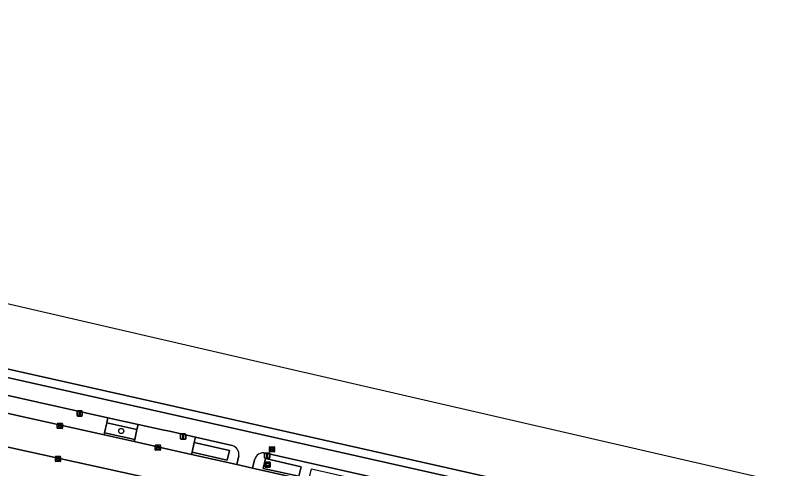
# Model space of a CAD drawing. Extents: x 161771 to 163125, y 382475 to 383179.
# Drawn here: x 162501.1 to 162649.2, y 382986.9 to 383073.3 of the extents above; entities that cross this region are included whole.
import ezdxf

# ---------------------------------------------------------------- set-up
doc = ezdxf.new("R2010")
doc.units = 0
for name, color, linetype in [('IMGEO_Boom', 7, 'Continuous'), ('IMGEO_Fietspad_gesloten', 7, 'Continuous'), ('IMGEO_Groenvoorziening', 7, 'Continuous'), ('IMGEO_Kolk', 7, 'Continuous'), ('IMGEO_Lichtmast', 7, 'Continuous'), ('IMGEO_Parkeervlak_open', 7, 'Continuous'), ('IMGEO_Rijbaan_lokaal_gesloten', 7, 'Continuous'), ('IMGEO_Rioolput', 7, 'Continuous'), ('IMGEO_Voetpad_open', 7, 'Continuous'), ('IMGEO_Waterloop', 7, 'Continuous'), ('IMGEO_Wegwijzer', 7, 'Continuous')]:
    doc.layers.add(name, color=color, linetype=linetype)

msp = doc.modelspace()

# ---------------------------------------------------------------- linework, layer by layer
at = {"layer": 'IMGEO_Boom'}
msp.add_circle((162521.34, 382994.02), 0.489, dxfattribs=at)
at = {"layer": 'IMGEO_Fietspad_gesloten'}
for points in [[(162692.17, 382961.04), (162412.7, 383023.7), (162412, 383020.43), (162437.97, 383014.61), (162443.7, 383013.32), (162462.32, 383009.14), (162468.04, 383007.86), (162483.39, 383004.41), (162518.79, 382996.56), (162524.57, 382995.28), (162529.19, 382994.25), (162530.57, 382993.96), (162535.49, 382992.85), (162542.54, 382991.26)], [(162543.81, 382989.31), (162543.44, 382987.61), (162546.41, 382986.95), (162546.77, 382988.5)], [(162548.93, 382989.8), (162577.79, 382983.32), (162583.75, 382981.98), (162589.48, 382980.69), (162601.31, 382978.03), (162607.12, 382976.73), (162624.8, 382972.76), (162630.55, 382971.46), (162673.23, 382961.87), (162677.57, 382960.9), (162683.36, 382959.6), (162694.84, 382957.02), (162700.58, 382955.73), (162704.86, 382954.77), (162732.05, 382948.67), (162737.31, 382947.49), (162755.29, 382943.46), (162760.58, 382942.27), (162778.72, 382938.2), (162786.89, 382936.37), (162792.2, 382935.18), (162804.4, 382932.44), (162845.3, 382923.28)]]:
    msp.add_lwpolyline(points, dxfattribs=at)
for centre, radius, start, end in [((162542.02, 382989.52), 1.81, 353.0657, 73.1678), ((162548.53, 382988.03), 1.82, 77.5275, 164.8373)]:
    msp.add_arc(centre, radius, start, end, dxfattribs=at)
at = {"layer": 'IMGEO_Groenvoorziening'}
for points in [[(162518.12, 382993.67), (162523.9, 382992.41), (162524.31, 382994.33), (162518.56, 382995.59)], [(162535.26, 382991.82), (162534.86, 382989.98), (162541.58, 382988.45), (162541.99, 382990.3)], [(162548.89, 382988.75), (162548.45, 382986.89), (162555.28, 382985.39), (162555.7, 382987.21)]]:
    msp.add_lwpolyline(points, close=True, dxfattribs=at)
at = {"layer": 'IMGEO_Kolk'}
for p, q in [((162509.1, 382994.57), (162509.1, 382995.42)), ((162509.17, 382995.5), (162510.03, 382995.5)), ((162510.03, 382994.5), (162509.17, 382994.5)), ((162509.36, 382994.99), (162509.36, 382995)), ((162509.4, 382995.04), (162509.8, 382995.04)), ((162509.8, 382994.95), (162509.4, 382994.95)), ((162509.61, 382994.72), (162509.58, 382994.72)), ((162509.59, 382995.28), (162509.61, 382995.28)), ((162509.84, 382995), (162509.84, 382994.99)), ((162510.1, 382995.42), (162510.1, 382994.57)), ((162527.83, 382990.43), (162527.83, 382991.28)), ((162527.91, 382991.36), (162528.76, 382991.36)), ((162528.76, 382990.35), (162527.91, 382990.35)), ((162528.09, 382990.85), (162528.09, 382990.86)), ((162528.53, 382990.81), (162528.13, 382990.81)), ((162528.14, 382990.9), (162528.53, 382990.9)), ((162528.32, 382991.13), (162528.35, 382991.13)), ((162528.34, 382990.58), (162528.32, 382990.58)), ((162528.58, 382990.86), (162528.58, 382990.85)), ((162528.84, 382991.28), (162528.84, 382990.43)), ((162508.74, 382988.26), (162508.74, 382989.12)), ((162508.81, 382989.19), (162509.66, 382989.19)), ((162508.99, 382988.68), (162508.99, 382988.7)), ((162509.43, 382988.65), (162509.03, 382988.65)), ((162509.04, 382988.73), (162509.43, 382988.73)), ((162509.22, 382988.97), (162509.25, 382988.97)), ((162509.48, 382988.7), (162509.48, 382988.68)), ((162509.74, 382989.12), (162509.74, 382988.26)), ((162509.66, 382988.19), (162508.81, 382988.19)), ((162509.25, 382988.41), (162509.22, 382988.41))]:
    msp.add_line(p, q, dxfattribs=at)
for points in [[(162509.1, 382994.57), (162509.1, 382995.42)], [(162509.17, 382995.5), (162510.03, 382995.5)], [(162510.03, 382994.5), (162509.17, 382994.5)], [(162510.1, 382995.42), (162510.1, 382994.57)], [(162527.83, 382990.43), (162527.83, 382991.28)], [(162527.91, 382991.36), (162528.76, 382991.36)], [(162528.76, 382990.35), (162527.91, 382990.35)], [(162528.84, 382991.28), (162528.84, 382990.43)], [(162508.74, 382988.26), (162508.74, 382989.12)], [(162508.81, 382989.19), (162509.66, 382989.19)], [(162509.74, 382989.12), (162509.74, 382988.26)], [(162509.66, 382988.19), (162508.81, 382988.19)]]:
    msp.add_lwpolyline(points, dxfattribs=at)
for centre, radius, start, end in [((162509.18, 382995.42), 0.0765, 91.552, 178.448), ((162509.18, 382995.42), 0.0765, 91.552, 178.448), ((162509.18, 382994.57), 0.0765, 181.552, 268.448), ((162509.18, 382994.57), 0.0765, 181.552, 268.448), ((162509.4, 382995), 0.0403, 85.8775, 175.7526), ((162509.39, 382994.99), 0.0366, 178.938, 274.7102), ((162509.8, 382995), 0.0386, 1.7309, 96.639), ((162509.8, 382995), 0.043, 264.8664, 352.4533), ((162510.02, 382995.42), 0.0765, 1.552, 88.448), ((162510.02, 382995.42), 0.0765, 1.552, 88.448), ((162510.02, 382994.57), 0.0765, 271.552, 358.448), ((162510.02, 382994.57), 0.0765, 271.552, 358.448), ((162527.91, 382991.28), 0.0765, 91.552, 178.448), ((162527.91, 382991.28), 0.0765, 91.552, 178.448), ((162527.91, 382990.43), 0.0765, 181.552, 268.448), ((162527.91, 382990.43), 0.0765, 181.552, 268.448), ((162528.13, 382990.86), 0.0403, 85.8775, 175.7526), ((162528.13, 382990.85), 0.0366, 178.938, 274.7102), ((162528.54, 382990.86), 0.0386, 1.7309, 96.639), ((162528.53, 382990.85), 0.043, 264.8664, 352.4533), ((162528.76, 382991.28), 0.0765, 1.552, 88.448), ((162528.76, 382991.28), 0.0765, 1.552, 88.448), ((162528.76, 382990.43), 0.0765, 271.552, 358.448), ((162528.76, 382990.43), 0.0765, 271.552, 358.448), ((162508.81, 382989.11), 0.0765, 91.552, 178.448), ((162508.81, 382989.11), 0.0765, 91.552, 178.448), ((162509.03, 382988.69), 0.0403, 85.8775, 175.7526), ((162509.03, 382988.68), 0.0366, 178.938, 274.7102), ((162509.44, 382988.69), 0.0386, 1.7309, 96.639), ((162509.44, 382988.69), 0.043, 264.8664, 352.4533), ((162509.66, 382989.11), 0.0765, 1.552, 88.448), ((162509.66, 382989.11), 0.0765, 1.552, 88.448), ((162508.81, 382988.26), 0.0765, 181.552, 268.448), ((162508.81, 382988.26), 0.0765, 181.552, 268.448), ((162509.66, 382988.26), 0.0765, 271.552, 358.448), ((162509.66, 382988.26), 0.0765, 271.552, 358.448)]:
    msp.add_arc(centre, radius, start, end, dxfattribs=at)
for centre, major_axis, ratio, start_param, end_param in [((162509.59, 382995), (-0.387, 0.002), 0.722429, 4.712389, 7.853982), ((162509.61, 382995), (-0.39, 0.002), 0.717154, 1.570796, 4.712389), ((162528.32, 382990.85), (-0.387, 0.002), 0.722429, 4.712389, 7.853982), ((162528.35, 382990.85), (-0.39, 0.002), 0.717154, 1.570796, 4.712389), ((162509.22, 382988.69), (-0.387, 0.002), 0.722429, 4.712389, 7.853982), ((162509.25, 382988.69), (-0.39, 0.002), 0.717154, 1.570796, 4.712389)]:
    msp.add_ellipse(centre, major_axis=major_axis, ratio=ratio, start_param=start_param, end_param=end_param, dxfattribs=at)
at = {"layer": 'IMGEO_Lichtmast'}
for p, q in [((162512.89, 382996.96), (162512.89, 382997.76)), ((162512.89, 382997.76), (162512.89, 382996.96)), ((162512.99, 382997.86), (162513.78, 382997.86)), ((162513.78, 382997.86), (162512.99, 382997.86)), ((162513.88, 382997.76), (162513.88, 382996.96)), ((162513.88, 382996.96), (162513.88, 382997.76)), ((162513.78, 382996.86), (162512.99, 382996.86)), ((162512.99, 382996.86), (162513.78, 382996.86)), ((162532.66, 382992.55), (162532.66, 382993.35)), ((162532.66, 382993.35), (162532.66, 382992.55)), ((162532.76, 382993.45), (162533.55, 382993.45)), ((162533.55, 382993.45), (162532.76, 382993.45)), ((162533.65, 382993.35), (162533.65, 382992.55)), ((162533.65, 382992.55), (162533.65, 382993.35)), ((162533.55, 382992.45), (162532.76, 382992.45)), ((162532.76, 382992.45), (162533.55, 382992.45)), ((162548.72, 382988.91), (162548.72, 382989.71)), ((162548.72, 382989.71), (162548.72, 382988.91)), ((162548.82, 382989.81), (162549.61, 382989.81)), ((162549.61, 382989.81), (162548.82, 382989.81)), ((162549.61, 382988.81), (162548.82, 382988.81)), ((162548.82, 382988.81), (162549.61, 382988.81)), ((162549.71, 382989.71), (162549.71, 382988.91)), ((162549.71, 382988.91), (162549.71, 382989.71))]:
    msp.add_line(p, q, dxfattribs=at)
for points in [[(162513.31, 382997.73), (162513.46, 382997.73), (162513.46, 382996.98), (162513.31, 382996.98), (162513.31, 382997.73)], [(162533.08, 382993.33), (162533.23, 382993.33), (162533.23, 382992.58), (162533.08, 382992.58), (162533.08, 382993.33)], [(162549.14, 382989.69), (162549.29, 382989.69), (162549.29, 382988.94), (162549.14, 382988.94), (162549.14, 382989.69)]]:
    msp.add_lwpolyline(points, dxfattribs=at)
for centre, start, end in [((162512.99, 382997.76), 90, 180), ((162512.99, 382997.76), 90, 180), ((162513.78, 382997.76), 0, 90), ((162513.78, 382997.76), 360, 90), ((162512.99, 382996.96), 180, 270), ((162512.99, 382996.96), 180, 270), ((162513.78, 382996.96), 270, 0), ((162513.78, 382996.96), 270, 0), ((162532.76, 382993.35), 90, 180), ((162532.76, 382993.35), 90, 180), ((162533.55, 382993.35), 0, 90), ((162533.55, 382993.35), 360, 90), ((162532.76, 382992.55), 180, 270), ((162532.76, 382992.55), 180, 270), ((162533.55, 382992.55), 270, 0), ((162533.55, 382992.55), 270, 0), ((162548.82, 382989.71), 90, 180), ((162548.82, 382989.71), 90, 180), ((162548.82, 382988.91), 180, 270), ((162548.82, 382988.91), 180, 270), ((162549.61, 382989.71), 0, 90), ((162549.61, 382989.71), 360, 90), ((162549.61, 382988.91), 270, 0), ((162549.61, 382988.91), 270, 0)]:
    msp.add_arc(centre, 0.1, start, end, dxfattribs=at)
at = {"layer": 'IMGEO_Parkeervlak_open'}
for points in [[(162483.39, 383004.41), (162468.04, 383007.86), (162467.79, 383006.83), (162467.38, 383004.98), (162467.36, 383004.58), (162518.06, 382993.29), (162518.12, 382993.67), (162518.56, 382995.59), (162518.79, 382996.56)], [(162530.57, 382993.96), (162529.19, 382994.25), (162524.57, 382995.28), (162524.31, 382994.33), (162523.9, 382992.41), (162523.79, 382992.01), (162532.23, 382990.13), (162534.77, 382989.56), (162534.86, 382989.98), (162535.26, 382991.82), (162535.49, 382992.85)], [(162491.24, 382992.81), (162486.45, 382993.89), (162485.04, 382987.75), (162482.93, 382978.77), (162491.88, 382976.71), (162493.35, 382983.05), (162498.16, 382981.95), (162498.73, 382984.42), (162525.72, 382978.26), (162527.22, 382984.9)]]:
    msp.add_lwpolyline(points, close=True, dxfattribs=at)
at = {"layer": 'IMGEO_Rijbaan_lokaal_gesloten'}
for points in [[(162682.65, 382956.36), (162676.84, 382957.66), (162629.84, 382968.22), (162624.09, 382969.51), (162606.35, 382973.49), (162600.68, 382974.76), (162588.79, 382977.43), (162582.97, 382978.74), (162577.07, 382980.06), (162546.41, 382986.95), (162543.44, 382987.61), (162534.77, 382989.56), (162532.23, 382990.13), (162523.79, 382992.01), (162518.06, 382993.29), (162467.36, 383004.58), (162461.52, 383005.88), (162455.35, 383007.25), (162442.95, 383010.04), (162437.17, 383011.34), (162414.69, 383016.4), (162411.41, 383017.15)], [(162411.04, 383010.84), (162413.18, 383010.37), (162414.64, 383010.03), (162414.99, 383009.94), (162421.14, 383008.56), (162433.11, 383005.85), (162434.3, 383005.58), (162442.35, 383003.78), (162452.35, 383001.53), (162459.34, 382999.97), (162475.02, 382996.45), (162481.41, 382995.02), (162486.45, 382993.89), (162491.24, 382992.81), (162527.22, 382984.9), (162529.62, 382984.37)]]:
    msp.add_lwpolyline(points, dxfattribs=at)
at = {"layer": 'IMGEO_Rioolput'}
for p, q in [((162549.64, 382990.1), (162549.64, 382990.96)), ((162549.71, 382991.03), (162550.57, 382991.03)), ((162550.57, 382990.03), (162549.71, 382990.03)), ((162549.9, 382990.52), (162549.9, 382990.54)), ((162549.94, 382990.57), (162550.34, 382990.57)), ((162550.34, 382990.49), (162549.94, 382990.49)), ((162550.13, 382990.81), (162550.15, 382990.81)), ((162550.15, 382990.25), (162550.13, 382990.25)), ((162550.38, 382990.54), (162550.38, 382990.52)), ((162550.64, 382990.96), (162550.64, 382990.1))]:
    msp.add_line(p, q, dxfattribs=at)
for points in [[(162549.64, 382990.1), (162549.64, 382990.96)], [(162549.71, 382991.03), (162550.57, 382991.03)], [(162550.57, 382990.03), (162549.71, 382990.03)], [(162550.64, 382990.96), (162550.64, 382990.1)]]:
    msp.add_lwpolyline(points, dxfattribs=at)
for centre, radius, start, end in [((162549.72, 382990.95), 0.0765, 91.552, 178.448), ((162549.72, 382990.95), 0.0765, 91.552, 178.448), ((162549.72, 382990.11), 0.0765, 181.552, 268.448), ((162549.72, 382990.11), 0.0765, 181.552, 268.448), ((162549.94, 382990.53), 0.0403, 85.8775, 175.7526), ((162549.94, 382990.52), 0.0366, 178.938, 274.7102), ((162550.34, 382990.53), 0.0386, 1.7309, 96.639), ((162550.34, 382990.53), 0.043, 264.8664, 352.4533), ((162550.56, 382990.95), 0.0765, 1.552, 88.448), ((162550.56, 382990.95), 0.0765, 1.552, 88.448), ((162550.56, 382990.11), 0.0765, 271.552, 358.448), ((162550.56, 382990.11), 0.0765, 271.552, 358.448)]:
    msp.add_arc(centre, radius, start, end, dxfattribs=at)
for centre, major_axis, ratio, start_param, end_param in [((162550.13, 382990.53), (-0.387, 0.002), 0.722429, 4.712389, 7.853982), ((162550.15, 382990.53), (-0.39, 0.002), 0.717154, 1.570796, 4.712389)]:
    msp.add_ellipse(centre, major_axis=major_axis, ratio=ratio, start_param=start_param, end_param=end_param, dxfattribs=at)
at = {"layer": 'IMGEO_Voetpad_open'}
for points in [[(162602.3, 382982.82), (162528.99, 382999.26), (162413.93, 383025.01), (162330.92, 383043.71), (162316.15, 383047.05), (162315.79, 383045.55), (162330.51, 383042.23), (162412.7, 383023.7), (162692.17, 382961.04), (162786.21, 382939.93), (162862.31, 382922.9), (162982.11, 382896.09), (163063.02, 382878.03), (163074.37, 382875.36), (163078.83, 382874.35)], [(162535.49, 382992.85), (162535.26, 382991.82), (162541.99, 382990.3), (162541.58, 382988.45), (162534.86, 382989.98), (162534.77, 382989.56), (162543.44, 382987.61), (162543.81, 382989.31)], [(162542.54, 382991.26), (162535.49, 382992.85)], [(162546.77, 382988.5), (162546.41, 382986.95), (162577.07, 382980.06), (162577.13, 382980.45), (162557.27, 382984.93), (162557.69, 382986.78), (162577.54, 382982.29), (162577.79, 382983.32), (162548.93, 382989.8)]]:
    msp.add_lwpolyline(points, dxfattribs=at)
for points in [[(162518.79, 382996.56), (162518.56, 382995.59), (162524.31, 382994.33), (162524.57, 382995.28)], [(162523.9, 382992.41), (162518.12, 382993.67), (162518.06, 382993.29), (162523.79, 382992.01)], [(162555.28, 382985.39), (162548.45, 382986.89), (162548.89, 382988.75), (162555.7, 382987.21)]]:
    msp.add_lwpolyline(points, close=True, dxfattribs=at)
for centre, radius, start, end in [((162542.02, 382989.52), 1.81, 353.0657, 73.1678), ((162548.53, 382988.03), 1.82, 77.5275, 164.8373)]:
    msp.add_arc(centre, radius, start, end, dxfattribs=at)
at = {"layer": 'IMGEO_Waterloop'}
for points in [[(163125.44, 382874.2), (162549.09, 383006.86), (162500.07, 383018.15), (162405.23, 383039.37), (162253.49, 383073.33)], [(162330.92, 383043.71), (162413.93, 383025.01), (162528.99, 382999.26), (162602.3, 382982.82), (162862.6, 382924.42)]]:
    msp.add_lwpolyline(points, dxfattribs=at)
at = {"layer": 'IMGEO_Wegwijzer'}
for p, q in [((162548.81, 382987.2), (162548.81, 382988)), ((162548.81, 382988), (162548.81, 382987.2)), ((162548.91, 382988.1), (162549.7, 382988.1)), ((162549.7, 382988.1), (162548.91, 382988.1)), ((162549.7, 382987.1), (162548.91, 382987.1)), ((162548.91, 382987.1), (162549.7, 382987.1)), ((162549.8, 382988), (162549.8, 382987.2)), ((162549.8, 382987.2), (162549.8, 382988))]:
    msp.add_line(p, q, dxfattribs=at)
for points in [[(162548.91, 382987.83), (162549.7, 382987.83), (162549.7, 382987.37), (162548.91, 382987.37), (162548.91, 382987.83)], [(162548.97, 382987.77), (162548.97, 382987.43), (162549.63, 382987.43), (162549.63, 382987.77), (162548.97, 382987.77)]]:
    msp.add_lwpolyline(points, dxfattribs=at)
for centre, start, end in [((162548.91, 382988), 90, 180), ((162548.91, 382988), 90, 180), ((162548.91, 382987.2), 180, 270), ((162548.91, 382987.2), 180, 270), ((162549.7, 382988), 0, 90), ((162549.7, 382988), 360, 90), ((162549.7, 382987.2), 270, 0), ((162549.7, 382987.2), 270, 0)]:
    msp.add_arc(centre, 0.1, start, end, dxfattribs=at)

doc.saveas('drawing.dxf')
